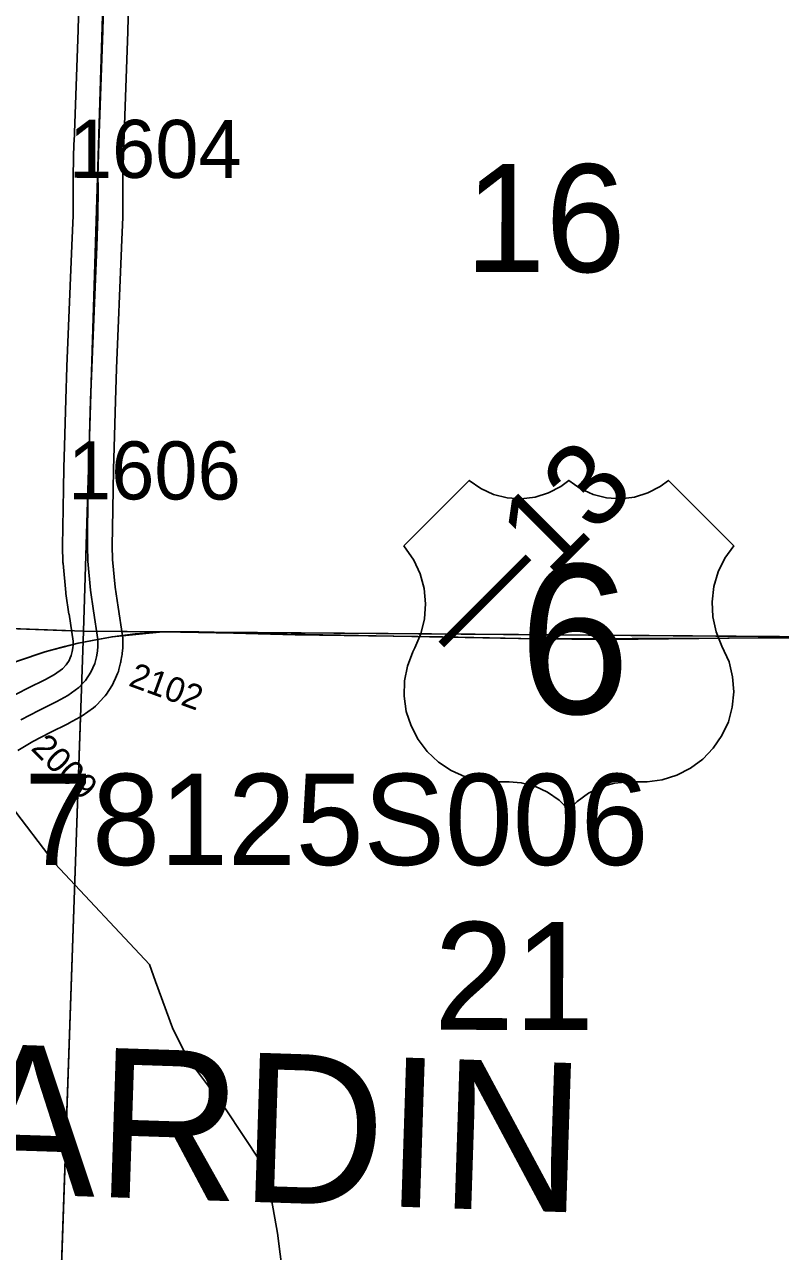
# Model space of a CAD drawing. Extents: x -132.8 to -73.3, y -60 to -26.
# Drawn here: x -113.982 to -113.07, y -48.294 to -46.815 of the extents above; entities that cross this region are included whole.
import ezdxf

# ---------------------------------------------------------------- set-up
doc = ezdxf.new("R2010")
doc.units = 0
for name, color, linetype in [('tdCoHydroRiver', 7, 'Continuous'), ('tdCoPrimary', 7, 'Continuous'), ('tdCoPriNonDiv', 7, 'Continuous'), ('tdCoPriNonDivCL', 7, 'Continuous'), ('tdCoSecRdNmbr', 7, 'Continuous'), ('tdCoSecRteBand', 7, 'Continuous'), ('tdCoSecRteCL', 7, 'Continuous'), ('tdCoSectLine', 7, 'Continuous'), ('tdCoSectLinePart', 7, 'Continuous'), ('tdCoSectNmbr', 7, 'Continuous'), ('tdCoShieldUsRte', 7, 'Continuous'), ('tdCoStrucPriMaintName', 7, 'Continuous'), ('tdCoSurfAsphalt', 7, 'Continuous'), ('tdCoSurfConc', 7, 'Continuous'), ('tdCoSurfEarth', 7, 'Continuous'), ('tdCoSurfGravel', 7, 'Continuous'), ('tdCoTwpNameTxt', 7, 'Continuous'), ('tdStHwyPriRefPost1', 7, 'Continuous')]:
    doc.layers.add(name, color=color, linetype=linetype)

msp = doc.modelspace()

# ---------------------------------------------------------------- linework, layer by layer
at = {"layer": 'tdCoHydroRiver'}
msp.add_lwpolyline([(-113.6676, -48.345), (-113.6768, -48.2721), (-113.6878, -48.2088), (-113.6953, -48.1944), (-113.6967, -48.1865), (-113.7393, -48.1223), (-113.7851, -48.0611), (-113.8031, -48.0244), (-113.8237, -47.9686), (-113.8311, -47.9479), (-113.9448, -47.8267), (-113.9998, -47.7543), (-114.0318, -47.7093), (-114.0439, -47.6869), (-114.0531, -47.6788)], dxfattribs=at)
at = {"layer": 'tdCoPrimary'}
for points in [[(-113.9891, -47.5819), (-113.9566, -47.5711), (-113.9329, -47.5647), (-113.9164, -47.5605), (-113.8932, -47.5561), (-113.8757, -47.5528), (-113.8478, -47.5494), (-113.8145, -47.5471), (-113.7714, -47.5471), (-113.7292, -47.5486), (-113.655, -47.5506), (-113.5667, -47.5518), (-113.5075, -47.5526), (-113.4777, -47.5531)], [(-113.9891, -47.5819), (-113.9566, -47.5711), (-113.9329, -47.5647), (-113.9164, -47.5605), (-113.8932, -47.5561), (-113.8757, -47.5528), (-113.8478, -47.5494), (-113.8145, -47.5471), (-113.7714, -47.5471), (-113.7292, -47.5486), (-113.655, -47.5506), (-113.5667, -47.5518), (-113.5075, -47.5526), (-113.4777, -47.5531)], [(-113.9891, -47.5819), (-113.9566, -47.5711), (-113.9329, -47.5647), (-113.9164, -47.5605), (-113.8932, -47.5561), (-113.8757, -47.5528), (-113.8478, -47.5494), (-113.8145, -47.5471), (-113.7714, -47.5471), (-113.7292, -47.5486), (-113.655, -47.5506), (-113.5667, -47.5518), (-113.5075, -47.5526), (-113.4777, -47.5531), (-113.3642, -47.5553), (-113.2784, -47.556), (-113.1322, -47.5545), (-113.0313, -47.5538)], [(-113.4777, -47.5531), (-113.3642, -47.5553), (-113.2784, -47.556), (-113.1322, -47.5545), (-113.0313, -47.5538)], [(-113.4777, -47.5531), (-113.3642, -47.5553), (-113.2784, -47.556), (-113.1322, -47.5545), (-113.0313, -47.5538)]]:
    msp.add_lwpolyline(points, dxfattribs=at)
at = {"layer": 'tdCoPriNonDiv'}
msp.add_lwpolyline([(-115.3814, -47.9945), (-115.064, -47.9989), (-115.0055, -47.9992), (-114.9377, -47.9933), (-114.9029, -47.9868), (-114.8482, -47.9716), (-114.8169, -47.96), (-114.4571, -47.7957), (-114.0245, -47.5965), (-113.9895, -47.5819), (-113.957, -47.5711), (-113.9168, -47.5605), (-113.8761, -47.5528), (-113.8149, -47.5471), (-113.3646, -47.5553), (-112.9025, -47.5538)], dxfattribs=at)
at = {"layer": 'tdCoPriNonDivCL'}
msp.add_lwpolyline([(-113.9895, -47.5819), (-113.957, -47.5711), (-113.9333, -47.5647), (-113.9168, -47.5605), (-113.8936, -47.5561), (-113.8761, -47.5528), (-113.8482, -47.5494), (-113.8149, -47.5471), (-113.7718, -47.5471), (-113.7296, -47.5486), (-113.6554, -47.5506), (-113.5671, -47.5518), (-113.5079, -47.5526), (-113.4781, -47.5531), (-113.3646, -47.5553), (-113.2788, -47.556), (-113.1326, -47.5545), (-113.0317, -47.5538)], dxfattribs=at)
msp.add_lwpolyline([(-113.9895, -47.5819), (-113.957, -47.5711), (-113.9333, -47.5647), (-113.9168, -47.5605), (-113.8936, -47.5561), (-113.8761, -47.5528), (-113.8482, -47.5494), (-113.8149, -47.5471), (-113.7718, -47.5471), (-113.7296, -47.5486), (-113.6554, -47.5506), (-113.5671, -47.5518), (-113.5079, -47.5526), (-113.4781, -47.5531), (-113.3646, -47.5553), (-113.2788, -47.556), (-113.1326, -47.5545), (-113.0317, -47.5538)], dxfattribs=at)
at = {"layer": 'tdCoSecRteBand'}
for points in [[(-114.0003, -47.6265), (-113.9784, -47.6151), (-113.978, -47.6149), (-113.9777, -47.6147), (-113.9565, -47.6043), (-113.9456, -47.5983), (-113.936, -47.5914), (-113.9316, -47.5868), (-113.928, -47.5813), (-113.9267, -47.5782), (-113.9254, -47.5754), (-113.9243, -47.5707), (-113.9235, -47.5664), (-113.9232, -47.563), (-113.9232, -47.5583), (-113.928, -47.5258), (-113.9281, -47.5257), (-113.9281, -47.5257), (-113.9317, -47.5008), (-113.9318, -47.5001), (-113.9318, -47.4994), (-113.9352, -47.4644), (-113.9353, -47.4635), (-113.9353, -47.4625), (-113.9359, -47.4443), (-113.936, -47.4435), (-113.9359, -47.4428), (-113.9356, -47.4209), (-113.9348, -47.3746), (-113.9348, -47.3744), (-113.9348, -47.3743), (-113.9342, -47.3492), (-113.9336, -47.3231), (-113.9336, -47.323), (-113.9336, -47.3229), (-113.932, -47.2667), (-113.932, -47.2666), (-113.932, -47.2666), (-113.9307, -47.2274), (-113.9307, -47.2272), (-113.9307, -47.2271), (-113.9246, -47.0812), (-113.9231, -47.0448), (-113.923, -47.0122), (-113.9231, -46.9975), (-113.9231, -46.9971), (-113.9231, -46.9966), (-113.9221, -46.9567), (-113.922, -46.9565), (-113.922, -46.9563), (-113.9171, -46.8209), (-113.9122, -46.63)], [(-113.8523, -46.6317), (-113.8571, -46.8226), (-113.8571, -46.8228), (-113.8571, -46.8229), (-113.8621, -46.9584), (-113.8631, -46.9977), (-113.863, -47.012), (-113.863, -47.0121), (-113.863, -47.0122), (-113.8631, -47.0455), (-113.8631, -47.0461), (-113.8631, -47.0467), (-113.8646, -47.0836), (-113.8646, -47.0837), (-113.8646, -47.0837), (-113.8707, -47.2295), (-113.872, -47.2685), (-113.8736, -47.3245), (-113.8742, -47.3506), (-113.8742, -47.3506), (-113.8742, -47.3506), (-113.8748, -47.3756), (-113.8756, -47.4218), (-113.8756, -47.4219), (-113.8756, -47.4219), (-113.8759, -47.4431), (-113.8754, -47.4596), (-113.8722, -47.4929), (-113.8687, -47.5171), (-113.8635, -47.5517), (-113.8632, -47.5539), (-113.8632, -47.5561), (-113.8632, -47.5642), (-113.8632, -47.5654), (-113.8633, -47.5666), (-113.8638, -47.5727), (-113.8639, -47.5743), (-113.8642, -47.5758), (-113.8654, -47.5824), (-113.8656, -47.5833), (-113.8658, -47.5841), (-113.8678, -47.5922), (-113.8684, -47.5948), (-113.8695, -47.5973), (-113.8718, -47.6026), (-113.8742, -47.6079), (-113.8752, -47.6102), (-113.8766, -47.6122), (-113.8829, -47.6219), (-113.8843, -47.624), (-113.886, -47.6258), (-113.8941, -47.6345), (-113.8962, -47.6367), (-113.8986, -47.6384), (-113.9121, -47.6481), (-113.9135, -47.6491), (-113.915, -47.65), (-113.9281, -47.6572), (-113.9287, -47.6576), (-113.9294, -47.6579), (-113.9509, -47.6684), (-113.9717, -47.6793), (-113.9897, -47.69)]]:
    msp.add_lwpolyline(points, dxfattribs=at)
at = {"layer": 'tdCoSecRteCL'}
msp.add_lwpolyline([(-113.9863, -47.6531), (-113.9645, -47.6417), (-113.9426, -47.631), (-113.9296, -47.6237), (-113.9161, -47.614), (-113.908, -47.6054), (-113.9016, -47.5957), (-113.8992, -47.5904), (-113.8969, -47.5851), (-113.8949, -47.577), (-113.8937, -47.5703), (-113.8932, -47.5642), (-113.8932, -47.5561), (-113.8984, -47.5214), (-113.902, -47.4965), (-113.9054, -47.4615), (-113.9059, -47.4433), (-113.9056, -47.4214), (-113.9048, -47.375), (-113.9042, -47.3499), (-113.9036, -47.3238), (-113.902, -47.2675), (-113.9007, -47.2284), (-113.8946, -47.0824), (-113.8931, -47.0454), (-113.893, -47.0122), (-113.8931, -46.9974), (-113.8921, -46.9574), (-113.8871, -46.8218), (-113.8822, -46.6308)], dxfattribs=at)
at = {"layer": 'tdCoSectLine'}
for points in [[(-113.9107, -47.5462), (-113.8795, -46.543)], [(-114.9067, -47.5091), (-113.9107, -47.5462)], [(-113.945, -48.5409), (-113.9107, -47.5462)], [(-113.9107, -47.5462), (-112.9137, -47.5538)]]:
    msp.add_lwpolyline(points, dxfattribs=at)
at = {"layer": 'tdCoSectLinePart'}
for points in [[(-114.8675, -47.5105), (-113.9259, -47.5457)], [(-113.8647, -47.5466), (-112.9436, -47.5536)], [(-113.9439, -48.5108), (-113.9142, -47.649)]]:
    msp.add_lwpolyline(points, dxfattribs=at)
at = {"layer": 'tdCoShieldUsRte'}
msp.add_lwpolyline([(-113.5243, -47.4432), (-113.4454, -47.3643), (-113.4316, -47.3741), (-113.4162, -47.3811), (-113.3999, -47.3853), (-113.383, -47.3864), (-113.3662, -47.3844), (-113.3501, -47.3794), (-113.3351, -47.3716), (-113.3254, -47.3643), (-113.3116, -47.3741), (-113.2962, -47.3811), (-113.2799, -47.3853), (-113.263, -47.3864), (-113.2462, -47.3844), (-113.2301, -47.3794), (-113.2151, -47.3716), (-113.2054, -47.3643), (-113.1265, -47.4432), (-113.1372, -47.4582), (-113.1453, -47.4747), (-113.1505, -47.4924), (-113.1526, -47.5106), (-113.1517, -47.529), (-113.1477, -47.547), (-113.1408, -47.564), (-113.1323, -47.5831), (-113.1279, -47.601), (-113.1266, -47.6193), (-113.1284, -47.6376), (-113.1331, -47.6554), (-113.1408, -47.6721), (-113.1512, -47.6873), (-113.164, -47.7006), (-113.1788, -47.7115), (-113.1952, -47.7198), (-113.2128, -47.7252), (-113.231, -47.7277), (-113.2401, -47.7278), (-113.2535, -47.7278), (-113.2703, -47.7294), (-113.2866, -47.7339), (-113.3017, -47.7414), (-113.3153, -47.7515), (-113.3254, -47.7621), (-113.3372, -47.75), (-113.351, -47.7402), (-113.3663, -47.7332), (-113.3827, -47.729), (-113.3973, -47.7278), (-113.4145, -47.7278), (-113.4328, -47.7263), (-113.4506, -47.7217), (-113.4674, -47.7142), (-113.4827, -47.704), (-113.4961, -47.6914), (-113.5072, -47.6767), (-113.5157, -47.6604), (-113.5214, -47.6429), (-113.524, -47.6246), (-113.5236, -47.6062), (-113.52, -47.5882), (-113.5136, -47.571), (-113.5112, -47.5662), (-113.5039, -47.5493), (-113.4995, -47.5314), (-113.4981, -47.5131), (-113.4999, -47.4948), (-113.5047, -47.477), (-113.5123, -47.4603)], close=True, dxfattribs=at)
at = {"layer": 'tdCoSurfAsphalt'}
msp.add_lwpolyline([(-113.9863, -47.6531), (-113.9645, -47.6417), (-113.9426, -47.631), (-113.9296, -47.6237), (-113.9161, -47.614), (-113.908, -47.6054), (-113.9016, -47.5957), (-113.8992, -47.5904)], dxfattribs=at)
at = {"layer": 'tdCoSurfConc'}
msp.add_lwpolyline([(-113.8992, -47.5904), (-113.8969, -47.5851), (-113.8949, -47.577), (-113.8937, -47.5703), (-113.8932, -47.5642), (-113.8932, -47.5561)], dxfattribs=at)
at = {"layer": 'tdCoSurfEarth'}
msp.add_lwpolyline([(-113.9007, -47.2284), (-113.8946, -47.0824), (-113.8931, -47.0454), (-113.893, -47.0122), (-113.8931, -46.9974), (-113.8921, -46.9574), (-113.8871, -46.8218), (-113.8822, -46.6308)], dxfattribs=at)
at = {"layer": 'tdCoSurfGravel'}
msp.add_lwpolyline([(-113.8932, -47.5561), (-113.8984, -47.5214), (-113.902, -47.4965), (-113.9054, -47.4615), (-113.9059, -47.4433), (-113.9056, -47.4214), (-113.9048, -47.375), (-113.9042, -47.3499), (-113.9036, -47.3238), (-113.902, -47.2675), (-113.9007, -47.2284)], dxfattribs=at)

# ---------------------------------------------------------------- texts
at = {"layer": 'tdCoSecRdNmbr'}
for s, height, rotation, p in [('1604', 0.07, 359.9143, (-113.9282, -46.9994)), ('1606', 0.07, 359.9143, (-113.9293, -47.3871)), ('2102', 0.03, 339.9143, (-113.8575, -47.6115)), ('2009', 0.03, 314.9141, (-113.9751, -47.6883))]:
    msp.add_text(s, height=height, rotation=rotation, dxfattribs=at).set_placement(p)
at = {"layer": 'tdCoSectNmbr'}
for s, p in [('16', (-113.4504, -47.1128)), ('21', (-113.4881, -48.0268))]:
    msp.add_text(s, height=0.13, rotation=359.9145, dxfattribs=at).set_placement(p)
at = {"layer": 'tdCoShieldUsRte'}
msp.add_text('6', height=0.18, dxfattribs=at).set_placement((-113.3854, -47.6456))
at = {"layer": 'tdCoStrucPriMaintName'}
msp.add_text('78125S006', height=0.11, dxfattribs=at).set_placement((-113.982, -47.8281))
msp.add_text('78125S006', height=0.11, dxfattribs=at).set_placement((-113.982, -47.8281))
msp.add_text('78125S006', height=0.11, dxfattribs=at).set_placement((-113.982, -47.8281))
at = {"layer": 'tdCoTwpNameTxt'}
msp.add_text('HARDIN', height=0.18, rotation=358.1224, dxfattribs=at).set_placement((-114.2313, -48.2172))
at = {"layer": 'tdStHwyPriRefPost1'}
msp.add_text('‒‒13', height=0.1, rotation=45, dxfattribs=at).set_placement((-113.453, -47.5883))

doc.saveas('drawing.dxf')
